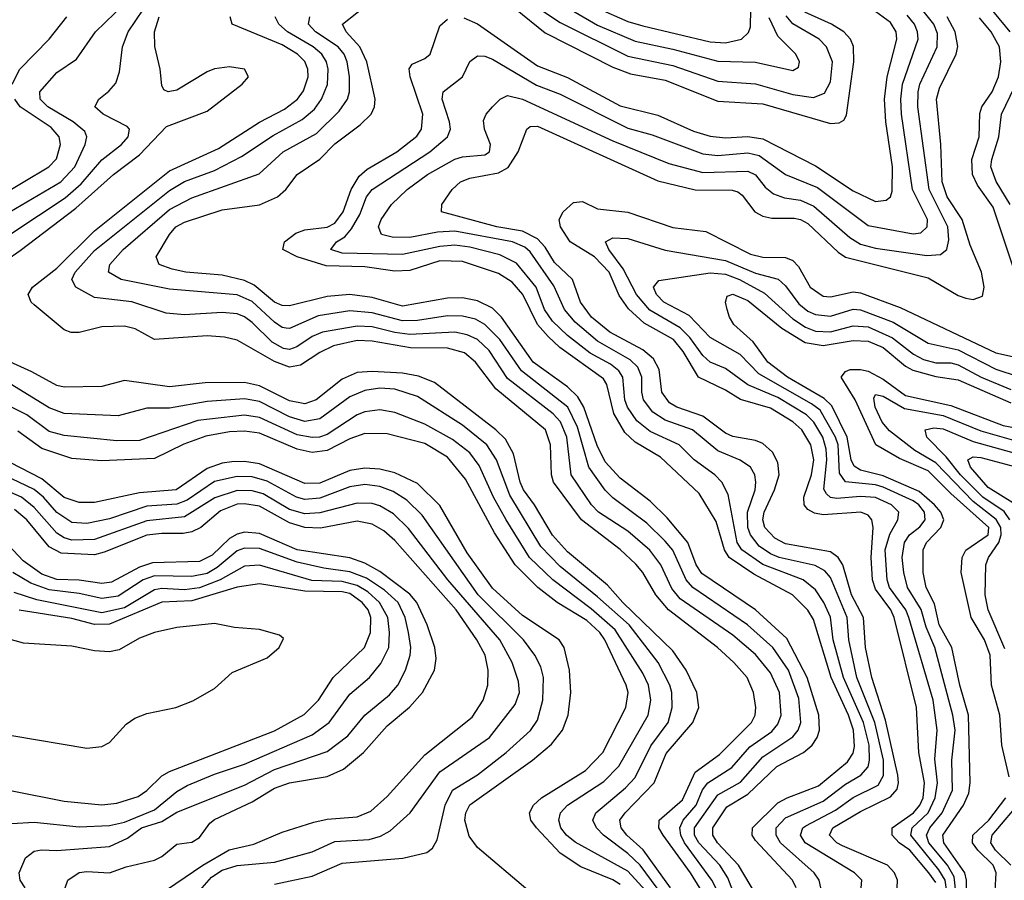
# Model space of a CAD drawing. Header units: inches. Extents: x 990535 to 1117859, y 769386 to 892122.
# Tile 590 of 656: x 1090451 to 1093073, y 815590 to 817882. Entities that reach past the tile are written whole.
import ezdxf

# ---------------------------------------------------------------- set-up
doc = ezdxf.new("R2010")
doc.units = ezdxf.units.IN
doc.header["$MEASUREMENT"] = 0
doc.layers.add('B0891', color=7, linetype='Continuous')

msp = doc.modelspace()

# ---------------------------------------------------------------- linework, layer by layer
at = {"layer": 'B0891', "color": 5}
for points, elevation in [([(1093088.6, 817850), (1092962.7, 818002.7)], 3360), ([(1092412.7, 815550), (1092364.9, 815630), (1092309.4, 815690), (1092297, 815710), (1092296.4, 815730), (1092334.1, 815785.9), (1092390, 815819.5), (1092467.2, 815892.8), (1092538.2, 815930), (1092561.5, 815950), (1092574.6, 815970), (1092580.9, 815990), (1092579.2, 816030), (1092547.7, 816130), (1092494, 816234), (1092409.9, 816310), (1092267.5, 816407.5), (1092252.6, 816430), (1092230, 816490), (1092175.3, 816555.3), (1092130, 816599.8), (1092050, 816661), (1092010, 816704.9), (1091988.4, 816748.4), (1091953.4, 816850), (1091937.6, 816877.6), (1091910, 816904.2), (1091818.6, 816970), (1091734.1, 817090), (1091710, 817113.9), (1091670, 817133.7), (1091630, 817141.3), (1091590, 817140), (1091470, 817118.9), (1091390, 817142), (1091330, 817150.5), (1091270, 817144.7), (1091170, 817119.6), (1091150, 817120.4), (1091130, 817130), (1091075.4, 817175.4), (1091050, 817187.6), (1090990, 817201.8), (1090893.3, 817210), (1090857.4, 817217.4), (1090822.2, 817230), (1090814.9, 817250), (1090850, 817310.1), (1090867.4, 817330), (1090890, 817342.9), (1090990, 817375.2), (1091090, 817388.6), (1091137.4, 817410), (1091159.6, 817430), (1091190.3, 817469.7), (1091250, 817510.9), (1091290, 817551.5), (1091357.9, 817602.1), (1091386.7, 817630), (1091396.1, 817650), (1091397.6, 817670), (1091375.3, 817770), (1091357.2, 817810), (1091320.4, 817850), (1091311.1, 817870), (1091387.3, 817930)], 3520), ([(1091881.7, 817930), (1091990, 817867.5), (1092090, 817824.5), (1092190, 817803.7), (1092310, 817771.1), (1092410, 817768.5), (1092510, 817746.6), (1092524.8, 817755.2), (1092527.3, 817770), (1092517.4, 817790), (1092470, 817837.8), (1092446.5, 817886.5)], 3560), ([(1090410, 817361), (1090560.9, 817450), (1090598.3, 817490), (1090625.9, 817550), (1090629.9, 817570), (1090624.3, 817584.3), (1090593.5, 817610), (1090525.9, 817650), (1090505.7, 817670), (1090504.7, 817690), (1090550, 817741.1), (1090602.7, 817777.3), (1090653.4, 817850), (1090730, 817924.2)], 3660), ([(1090430, 817313.8), (1090572.1, 817407.9), (1090615.3, 817444.7), (1090670, 817509), (1090722.1, 817550), (1090740.1, 817570), (1090743.8, 817590), (1090737.4, 817597.4), (1090673.8, 817630), (1090651.5, 817650), (1090661.6, 817670), (1090688.7, 817691.3), (1090707.1, 817712.9), (1090717.3, 817742.7), (1090725, 817810), (1090739.7, 817850), (1090780.9, 817910)], 3640), ([(1092691.8, 815570), (1092693.1, 815590), (1092674, 815610), (1092542.9, 815690), (1092530.3, 815710), (1092536.7, 815730), (1092544.6, 815735.4), (1092623, 815777), (1092670, 815810.5), (1092736.4, 815843.6), (1092751, 815869), (1092750.7, 815910), (1092727.9, 816010), (1092679.7, 816130), (1092658.6, 816230), (1092654.4, 816290), (1092610, 816396.1), (1092594.5, 816414.5), (1092568.8, 816428.8), (1092473.6, 816450), (1092450, 816459.1), (1092420.2, 816480.2), (1092396.6, 816510), (1092389.6, 816530), (1092388.7, 816570), (1092409.6, 816630), (1092411.3, 816650), (1092408.1, 816670), (1092397.1, 816690), (1092369.1, 816709.1), (1092310, 816733.9), (1092242.8, 816790), (1092170, 816815.6), (1092137, 816837), (1092112.5, 816870), (1092107.7, 816890), (1092107.2, 816930), (1092096.7, 816956.7), (1092076.3, 816976.3), (1091990, 817025.5), (1091930, 817076), (1091901.4, 817110), (1091873.2, 817173.2), (1091810, 817263.7), (1091795.8, 817275.9), (1091763.2, 817290), (1091610, 817319.1), (1091563.9, 817316.1), (1091490, 817302.1), (1091442.6, 817302.6), (1091414.4, 817310), (1091406.7, 817330), (1091413.3, 817350), (1091441.6, 817390), (1091482.8, 817430), (1091536.7, 817470), (1091610, 817510.9), (1091630, 817516.9), (1091690, 817521.7), (1091701.9, 817530), (1091704.4, 817550), (1091688.6, 817590), (1091686.4, 817613.6), (1091693, 817630), (1091710.4, 817649.6), (1091730.8, 817670), (1091750, 817679.9), (1091789.9, 817670.1), (1092030, 817559.5), (1092179.2, 817499.2), (1092270, 817474.9), (1092390, 817478.8), (1092410, 817468.4), (1092436, 817436), (1092458.2, 817418.2), (1092487.9, 817407.9), (1092530, 817401.4), (1092565.5, 817385.6), (1092661.7, 817301.7), (1092690, 817284.2), (1092730, 817273.6), (1092866.2, 817253.8), (1092903.2, 817256.8), (1092919.3, 817270), (1092924.7, 817295.3), (1092922.1, 817330), (1092872.9, 817430), (1092842.8, 817650), (1092843.3, 817690), (1092848.2, 817710), (1092893.6, 817810), (1092894.4, 817845.6), (1092885.2, 817870), (1092852.9, 817910)], 3440), ([(1091633.3, 817886.7), (1091670, 817871.3), (1091830, 817759.4), (1091910, 817727.6), (1092050, 817652.4), (1092150, 817628.1), (1092245.5, 817585.5), (1092290, 817571.6), (1092330, 817567.2), (1092390, 817570.7), (1092430, 817564.8), (1092570, 817493.1), (1092670, 817426.1), (1092730, 817398), (1092758.5, 817401.5), (1092769.9, 817410.1), (1092774.3, 817425.7), (1092775, 817490), (1092757.1, 817610), (1092753.9, 817670), (1092760.9, 817730), (1092786.2, 817830), (1092784.4, 817850), (1092770, 817874.2), (1092721.1, 817910)], 3480), ([(1091771.2, 817911.2), (1091850, 817847.1), (1092030, 817755.6), (1092077.4, 817737.4), (1092170, 817721.3), (1092310, 817665.3), (1092430, 817657.7), (1092610, 817605.4), (1092633.1, 817606.9), (1092645.2, 817614.8), (1092652.6, 817627.4), (1092672.2, 817770), (1092670.9, 817810.9), (1092663, 817830), (1092645.1, 817850), (1092612.8, 817870), (1092542, 817902)], 3520), ([(1091830, 817914.8), (1091890, 817874.1), (1092070, 817785), (1092190, 817759.8), (1092310, 817717.9), (1092410, 817710.9), (1092510, 817683.2), (1092564.9, 817675.1), (1092593.7, 817686.3), (1092610, 817716.5), (1092615.2, 817770), (1092599.7, 817810), (1092580.1, 817830), (1092510, 817870.9), (1092492, 817892)], 3540), ([(1091990, 817912.6), (1092070, 817877.5), (1092110, 817865.4), (1092290, 817823.4), (1092330, 817820.7), (1092373.3, 817830), (1092391.8, 817848.2), (1092396.7, 817863.3), (1092397.6, 817910)], 3580), ([(1090299.2, 817160.9), (1090452.5, 817267.5), (1090600.4, 817379.6), (1090701.4, 817470), (1090770, 817522.4), (1090842.4, 817597.6), (1090950, 817638.4), (1091043.2, 817710), (1091060.7, 817730), (1091049.9, 817749.9), (1091010, 817756.2), (1090970, 817751.2), (1090950, 817743.4), (1090870, 817694.6), (1090846.6, 817690), (1090835.4, 817695.4), (1090830, 817706.6), (1090825.4, 817750), (1090811, 817811), (1090809.9, 817850), (1090822.7, 817890)], 3620), ([(1090431.2, 817710), (1090451.7, 817750), (1090529.4, 817830), (1090576.9, 817890)], 3680), ([(1092326, 815466), (1092237.3, 815610), (1092164.1, 815710), (1092152.9, 815730), (1092153.4, 815746.6), (1092153.7, 815750), (1092215.9, 815804.1), (1092250, 815878.2), (1092314.6, 815925.4), (1092399.4, 816010), (1092409.3, 816030), (1092411.3, 816050), (1092405.2, 816090), (1092387.9, 816130), (1092352.9, 816170), (1092309.1, 816210), (1092179, 816310), (1092144.5, 816350), (1092110.6, 816410), (1092091.9, 816431.9), (1092050, 816471.2), (1091947.2, 816550), (1091872.9, 816650), (1091867.4, 816670), (1091864.1, 816750), (1091851.1, 816790), (1091718.8, 816898.8), (1091664.8, 816970), (1091635.1, 816995.1), (1091590, 817007.6), (1091491.5, 817008.5), (1091390, 817026.1), (1091350, 817027.6), (1091286.8, 817013.2), (1091250, 816995.9), (1091198.5, 816961.5), (1091170, 816956.5), (1091130, 816971.9), (1091030, 817028.4), (1090996.8, 817036.8), (1090950, 817039.8), (1090810.6, 817030.6), (1090759.1, 817059.1), (1090730, 817066), (1090670, 817063.7), (1090610, 817049.1), (1090588.6, 817048.6), (1090570, 817055.9), (1090490, 817122.5), (1090481.7, 817130), (1090473.5, 817150), (1090485.7, 817170), (1090550, 817220.2), (1090650, 817319.8), (1090850, 817479.4), (1090980.7, 817539.3), (1091090, 817609.2), (1091156.6, 817643.4), (1091190.9, 817670), (1091207.2, 817692.8), (1091219, 817730), (1091218.8, 817750), (1091210.3, 817770.3), (1091190.6, 817790), (1091150, 817814.8), (1091017.1, 817870), (1091011.3, 817890)], 3580), ([(1092384.2, 815410), (1092294.4, 815590), (1092221.1, 815690), (1092211.3, 815710), (1092208.6, 815730), (1092217.4, 815750), (1092252.7, 815790), (1092269.3, 815830.7), (1092283, 815850), (1092347.6, 815890), (1092394.9, 815945.1), (1092453.7, 815986.3), (1092470, 816005.7), (1092479, 816030), (1092474.1, 816090), (1092450, 816142.8), (1092410, 816191), (1092350, 816243.2), (1092210, 816339.5), (1092187.2, 816367.2), (1092157.9, 816430), (1092128.8, 816468.8), (1092070, 816519.8), (1091992, 816570), (1091973.6, 816590), (1091919.1, 816670), (1091907.8, 816770), (1091890.9, 816810.9), (1091871.9, 816831.9), (1091750, 816926.8), (1091700.8, 817000.8), (1091669.9, 817030), (1091642.9, 817042.9), (1091610, 817049.7), (1091490, 817043.7), (1091450, 817048.6), (1091390, 817064), (1091350, 817066), (1091257.4, 817050), (1091230, 817038.7), (1091189.4, 817010.6), (1091170, 817004), (1091153.7, 817006.3), (1091123.5, 817023.5), (1091070, 817075.7), (1091050, 817090.5), (1091030, 817098.3), (1090990, 817102.5), (1090890, 817096.3), (1090840.8, 817100.8), (1090750, 817130.9), (1090650, 817141.8), (1090600.6, 817170), (1090589.9, 817190), (1090599.1, 817210), (1090650, 817266.9), (1090850, 817427.2), (1090890, 817450.8), (1090970, 817480.1), (1091042, 817518), (1091126.3, 817573.7), (1091203.7, 817616.3), (1091236.2, 817643.8), (1091255.1, 817670), (1091270.4, 817709.6), (1091272.9, 817750), (1091267.7, 817770), (1091255.7, 817790), (1091232.6, 817810), (1091163.9, 817850), (1091141.6, 817870), (1091131.8, 817890)], 3560), ([(1092370, 815508.6), (1092337, 815597), (1092315, 815630), (1092259.6, 815690), (1092247.8, 815710), (1092248, 815730), (1092310, 815817.8), (1092370, 815851.7), (1092430, 815918.8), (1092510, 815971.7), (1092523.7, 815990), (1092530.7, 816010), (1092525.9, 816074.1), (1092498.4, 816150), (1092456.6, 816210), (1092389.2, 816270), (1092243.2, 816370), (1092225.9, 816390), (1092190, 816469), (1092170, 816493.5), (1092121.1, 816541.1), (1092030, 816608.2), (1092010, 816628.7), (1091966.1, 816690), (1091936.5, 816796.5), (1091910.4, 816850), (1091787, 816947), (1091730, 817030.3), (1091690, 817070.5), (1091664.4, 817084.4), (1091630, 817092.7), (1091590, 817093.3), (1091510, 817081), (1091470, 817080), (1091390, 817101.1), (1091330, 817106.6), (1091246.3, 817093.7), (1091170, 817059.5), (1091160.7, 817060.7), (1091150, 817062.2), (1091130, 817076.5), (1091070, 817131.7), (1091030, 817149.2), (1090850, 817164.5), (1090721.8, 817190), (1090688.1, 817210), (1090691.6, 817230), (1090726.4, 817270), (1090850, 817376.4), (1090910, 817407.9), (1091088.6, 817471.4), (1091152.3, 817530), (1091241.3, 817578.7), (1091301.9, 817638.1), (1091324, 817670), (1091329.6, 817690), (1091329.7, 817730), (1091322.9, 817770), (1091315, 817790), (1091299.3, 817810), (1091239.1, 817850), (1091220.1, 817870), (1091224.1, 817890)], 3540), ([(1092518.7, 815570), (1092508.6, 815590), (1092410, 815695.6), (1092401, 815710), (1092402.7, 815730), (1092470, 815796.2), (1092494.9, 815810), (1092578.4, 815841.6), (1092654.8, 815905.2), (1092670, 815928.4), (1092674, 815946), (1092671.5, 815990), (1092657.7, 816030), (1092611.7, 816130), (1092564.5, 816284.5), (1092549.8, 816309.8), (1092509.1, 816350), (1092405.6, 816405.6), (1092340.2, 816450), (1092327.4, 816470), (1092305.3, 816545.3), (1092259.9, 816619.9), (1092156.9, 816716.9), (1092090, 816756.5), (1092062.2, 816782.2), (1092033.4, 816833.4), (1092014.2, 816910), (1092005.6, 816925.6), (1091888.9, 817008.9), (1091858.2, 817038.2), (1091829.9, 817070.1), (1091790.5, 817150.5), (1091762.8, 817182.8), (1091725.7, 817205.7), (1091630, 817237.8), (1091570, 817239.6), (1091490, 817213.9), (1091450, 817212.2), (1091370, 817223.7), (1091266.9, 817226.9), (1091189.8, 817250), (1091151.5, 817270), (1091156.7, 817290), (1091186.8, 817313.2), (1091210, 817322.3), (1091270, 817329.4), (1091290, 817340.4), (1091312.4, 817370), (1091333.7, 817430), (1091355.1, 817464.9), (1091376.4, 817483.6), (1091455.3, 817530), (1091508.4, 817571.6), (1091520.6, 817590), (1091524.4, 817630), (1091491.1, 817730), (1091488.5, 817751.5), (1091496.2, 817763.8), (1091530, 817778.8), (1091544, 817790), (1091570, 817865.2), (1091590, 817883.8)], 3480), ([(1092584.5, 815570), (1092579.5, 815590), (1092566.2, 815610), (1092477.1, 815690), (1092465.6, 815710), (1092465.6, 815730), (1092490, 815756.2), (1092590, 815800.8), (1092650, 815846), (1092690.7, 815870), (1092710, 815891.9), (1092714.2, 815910), (1092712.8, 815950), (1092698.1, 816010), (1092644.1, 816130), (1092616.9, 816230), (1092610, 816290.5), (1092592.5, 816330), (1092570, 816363.5), (1092537.1, 816390), (1092430, 816431.1), (1092373.9, 816470), (1092361.8, 816490), (1092337.4, 816617.4), (1092320.9, 816650), (1092302.2, 816670), (1092246.8, 816710), (1092206.6, 816750), (1092130, 816785.4), (1092094.1, 816814.1), (1092069.1, 816850), (1092062.6, 816870), (1092056.9, 816930), (1092046.6, 816946.6), (1092024.5, 816964.5), (1091970, 816994.3), (1091910, 817040.7), (1091870, 817079.4), (1091848.1, 817110), (1091826, 817170), (1091773.7, 817233.7), (1091730, 817256), (1091650, 817276.3), (1091610, 817281.3), (1091570, 817278), (1091470, 817256.4), (1091310, 817260.5), (1091279.8, 817270), (1091295, 817290), (1091316.6, 817303.4), (1091335, 817325), (1091356.8, 817363.2), (1091374.4, 817410), (1091390, 817430.1), (1091542.8, 817530), (1091589.9, 817570), (1091597.9, 817590), (1091595.9, 817610), (1091576, 817670), (1091579, 817690), (1091630, 817729.4), (1091650, 817770.2), (1091670, 817786.1), (1091690, 817785.1), (1091710, 817777.1), (1091827.2, 817707.2), (1091890, 817684), (1092070, 817593.5), (1092135.5, 817575.5), (1092270, 817524.7), (1092310, 817520), (1092390, 817527.2), (1092420.2, 817520.2), (1092490, 817469.4), (1092574.9, 817434.9), (1092710, 817334.1), (1092830, 817311.8), (1092850, 817314.2), (1092867.6, 817330), (1092868.6, 817350), (1092828.2, 817430), (1092799.1, 817630), (1092797.3, 817670), (1092801.6, 817710), (1092843.3, 817830), (1092841.8, 817850), (1092833.7, 817870), (1092814.1, 817894.1)], 3460), ([(1092787.1, 815570), (1092788.7, 815590), (1092779.9, 815610), (1092761.4, 815630), (1092641.9, 815681.9), (1092626.7, 815690), (1092607.7, 815710), (1092616.3, 815730), (1092690, 815773.1), (1092770, 815812.6), (1092787.6, 815832.4), (1092791.3, 815850), (1092789.1, 815870), (1092756.8, 816016.8), (1092720, 816130), (1092703.4, 816210), (1092698, 816290), (1092665.8, 816350), (1092642.9, 816430), (1092630, 816449.9), (1092610, 816464.4), (1092490, 816486), (1092461.6, 816501.6), (1092435.1, 816530), (1092429.7, 816550), (1092433.4, 816570), (1092460.9, 816630), (1092472.9, 816670), (1092470, 816703.1), (1092455.8, 816730), (1092430, 816753.2), (1092410, 816761.2), (1092350, 816771.7), (1092330, 816781.1), (1092270, 816825.9), (1092201, 816850), (1092181.7, 816861.7), (1092161.3, 816890), (1092153.9, 816950), (1092138.4, 816978.4), (1092110, 817003), (1092022.3, 817050), (1091973.7, 817090), (1091944.4, 817130), (1091922.6, 817190), (1091875.1, 817235.2), (1091850, 817276.4), (1091830, 817298.6), (1091790, 817318.8), (1091722, 817330), (1091574.7, 817370), (1091574.8, 817390), (1091602.9, 817430), (1091624.6, 817450), (1091650, 817459.7), (1091726.3, 817473.7), (1091751.6, 817488.4), (1091778.2, 817530), (1091801.9, 817590), (1091810, 817597.9), (1091830, 817598.4), (1092150, 817452.5), (1092250, 817428.8), (1092348.4, 817428.4), (1092363.6, 817423.6), (1092374.9, 817414.9), (1092408.8, 817370), (1092430, 817358.4), (1092453.8, 817353.8), (1092513.1, 817353.1), (1092530, 817350.3), (1092550, 817339.6), (1092630, 817262.9), (1092650, 817249.3), (1092870, 817194.1), (1092950, 817147.6), (1092970, 817140.4), (1092990, 817136.9), (1093014.7, 817145.3), (1093019.4, 817170), (1093012.3, 817210), (1092981.5, 817281.5), (1092960.9, 817350), (1092920.8, 817410), (1092907.5, 817450), (1092904, 817550), (1092892.1, 817670), (1092900.3, 817699.7), (1092944.8, 817790), (1092949.1, 817810.9), (1092941.5, 817850), (1092920.2, 817890)], 3420), ([(1093100.6, 817210), (1093042.6, 817382.6), (1093001, 817441), (1092987.6, 817470), (1092986, 817510), (1093005.4, 817570), (1093007.7, 817632.3), (1093012.7, 817650), (1093040.4, 817690), (1093057.2, 817730), (1093063.8, 817770), (1093060.1, 817810), (1093038.1, 817850), (1093007, 817887)], 3380), ([(1093088.4, 817390), (1093050.8, 817450.8), (1093037, 817490), (1093039.2, 817510), (1093058.2, 817570), (1093065.5, 817630), (1093123.1, 817750)], 3360), ([(1090391.4, 817408.6), (1090528.7, 817490), (1090548.9, 817511.1), (1090559.9, 817550), (1090556, 817570), (1090534.9, 817594.9), (1090452.4, 817650), (1090438.2, 817670)], 3680), ([(1092890, 815583.9), (1092871.8, 815610), (1092821.3, 815670), (1092793, 815690), (1092774.1, 815710), (1092773.9, 815730), (1092830.5, 815769.5), (1092847.5, 815790), (1092856.3, 815810), (1092860.5, 815850), (1092844.8, 815930), (1092838.9, 816050), (1092779.7, 816290), (1092770.2, 816310), (1092730, 816365.4), (1092721.8, 816390), (1092717.9, 816450), (1092723.5, 816530), (1092720.1, 816550), (1092710, 816562.1), (1092690.4, 816570.4), (1092590, 816563), (1092567.6, 816567.6), (1092550, 816577.3), (1092540.1, 816590), (1092539.2, 816610), (1092559.7, 816670), (1092565.6, 816710), (1092557.7, 816750), (1092533.8, 816790), (1092510, 816810.6), (1092450, 816847.3), (1092370.7, 816870.7), (1092330, 816895.7), (1092258.4, 816930), (1092218.1, 816998.1), (1092192, 817030), (1092114.1, 817074.1), (1092072, 817112), (1092047.5, 817147.5), (1092020.8, 817210), (1091981.8, 817250), (1091916.9, 817290), (1091891.2, 817330), (1091887.9, 817350), (1091898.5, 817370), (1091925.3, 817394.7), (1091950, 817397.5), (1091990, 817378.4), (1092070, 817369), (1092190, 817328.2), (1092277.7, 817317.7), (1092397.1, 817257.1), (1092430, 817249.3), (1092490, 817249.1), (1092510, 817241), (1092524.4, 817224.4), (1092555.7, 817170), (1092590, 817145.8), (1092610, 817143.7), (1092670, 817157.1), (1092690, 817154.4), (1092795.5, 817115.5), (1093050, 816994.5), (1093150, 816972.7)], 3380), ([(1092933, 815467), (1092915.5, 815590), (1092898, 815618), (1092823.8, 815710), (1092827.2, 815730), (1092870.3, 815769.7), (1092888.3, 815810), (1092895.1, 815850), (1092887.8, 815912.2), (1092894.3, 815990), (1092883.6, 816070), (1092818.4, 816290), (1092810.2, 816310.2), (1092766.9, 816370), (1092760.6, 816390), (1092755.9, 816470), (1092768, 816512), (1092788.9, 816550), (1092792.1, 816570), (1092771.9, 816590), (1092730, 816609.7), (1092690, 816612.3), (1092627, 816607), (1092609.6, 816609.6), (1092598.9, 816618.9), (1092591.9, 816631.9), (1092600.6, 816710), (1092598.6, 816738.6), (1092589.2, 816770), (1092565.8, 816810), (1092546.4, 816830), (1092470, 816876), (1092390, 816909.7), (1092330, 816953), (1092290, 816970.2), (1092270, 816987.9), (1092235.3, 817035.3), (1092210, 817061.1), (1092128.7, 817108.7), (1092093.6, 817150), (1092058.1, 817218.1), (1092020.1, 817270), (1092011.3, 817290), (1092030, 817301), (1092070, 817298.9), (1092170, 817268.3), (1092330, 817241.1), (1092410, 817207), (1092470.9, 817190.9), (1092490, 817172.9), (1092525.3, 817125.3), (1092550, 817105.7), (1092570, 817096.5), (1092610, 817092), (1092670, 817111), (1092690, 817109.4), (1092776.4, 817076.4), (1092870, 817020.8), (1092950, 817002.4), (1093050, 816951.7), (1093110, 816931.9)], 3360), ([(1092949.1, 815510), (1092939.1, 815599.1), (1092921.5, 815630), (1092871.3, 815690), (1092865.6, 815710), (1092874.4, 815730), (1092907.6, 815770), (1092935.1, 815830), (1092933.4, 815910), (1092941.6, 815990), (1092935.2, 816030), (1092887.6, 816210), (1092864.6, 816264.6), (1092851.2, 816311.2), (1092814.6, 816370), (1092805.3, 816410), (1092800.7, 816450), (1092807.1, 816490), (1092820.4, 816510), (1092848.2, 816531.8), (1092862.2, 816550), (1092860.4, 816570), (1092845, 816590), (1092830, 816600.4), (1092750, 816637.3), (1092730, 816643.2), (1092650, 816651.5), (1092634.2, 816674.2), (1092630, 816750), (1092623.2, 816770), (1092582, 816842), (1092559.2, 816859.2), (1092419.1, 816939.1), (1092369.5, 816990), (1092290, 817035.6), (1092233.8, 817093.8), (1092166.3, 817130), (1092146.8, 817150), (1092139, 817170), (1092152.9, 817187.1), (1092290, 817207.8), (1092330, 817204.6), (1092367.7, 817190), (1092433.8, 817153.8), (1092510, 817084.9), (1092543, 817063), (1092570, 817052.1), (1092610, 817050.6), (1092670, 817066.8), (1092710, 817063.9), (1092774.8, 817034.8), (1092831.2, 816991.2), (1092857.4, 816977.4), (1092890, 816968.4), (1092930, 816967.8), (1092950, 816962.8), (1093010.9, 816930), (1093090, 816897.4)], 3340), ([(1092972.9, 815530), (1092972.4, 815590), (1092968, 815610), (1092911.5, 815690), (1092909.1, 815710), (1092964, 815790), (1092977.9, 815822.1), (1092982.2, 815850), (1092976.9, 816030), (1092954.1, 816110), (1092932.9, 816210), (1092899, 816270), (1092886.6, 816326.6), (1092864.5, 816370), (1092856.6, 816410), (1092856.4, 816470), (1092865.8, 816490), (1092903.8, 816530), (1092911.8, 816550), (1092903.5, 816570), (1092887.1, 816590), (1092845.8, 816625.8), (1092750, 816667.5), (1092690, 816682.6), (1092673.1, 816693.1), (1092664.8, 816710), (1092654.4, 816770), (1092613.5, 816853.5), (1092592.9, 816872.9), (1092495.6, 816930), (1092442.7, 816970), (1092404.1, 817024.1), (1092353, 817070), (1092340.7, 817090), (1092335.2, 817110), (1092330.8, 817130), (1092334.5, 817145.5), (1092350, 817151.2), (1092390, 817134.2), (1092480.3, 817060.3), (1092542.1, 817022.1), (1092590, 817014.3), (1092670, 817027.2), (1092710, 817026.1), (1092750, 817008.7), (1092810, 816959.4), (1092828.8, 816948.8), (1092890, 816931.8), (1092950, 816923.2), (1093090, 816861.5)], 3320), ([(1092183.8, 815570), (1092111.5, 815671.5), (1092067.6, 815710), (1092052.5, 815730), (1092049.3, 815750), (1092063.2, 815770), (1092140.5, 815850), (1092172.7, 815927.3), (1092243.6, 816010), (1092259.3, 816050), (1092254.1, 816090), (1092225.5, 816150), (1092190, 816201.5), (1092057.4, 816330), (1092016.3, 816376.3), (1091910, 816464.8), (1091870, 816509.2), (1091822.2, 816590), (1091792.6, 816630), (1091784, 816650), (1091766.2, 816726.2), (1091744.7, 816764.7), (1091718.5, 816790), (1091555.9, 816915.9), (1091512.7, 816932.7), (1091470, 816940.7), (1091390, 816945.1), (1091350, 816942.2), (1091310, 816924.9), (1091240.8, 816870), (1091210, 816859.1), (1091170, 816867.2), (1091090, 816906.7), (1091050, 816915.4), (1090945.5, 816914.5), (1090850, 816904.1), (1090730, 816921.5), (1090670, 816905.3), (1090570, 816903), (1090550, 816907.7), (1090483.8, 816943.8), (1090305, 817025)], 3620), ([(1093085.3, 815865.3), (1093066.4, 815950), (1093060.7, 816030), (1093038.4, 816110), (1093034.6, 816190), (1093019.7, 816230), (1092984.1, 816290), (1092958.1, 816410), (1092960.1, 816450), (1092970.4, 816469.6), (1093029.9, 816510), (1093031.6, 816530), (1092930, 816620.1), (1092870, 816680.2), (1092793.3, 816713.4), (1092730.7, 816750), (1092676, 816870), (1092638.4, 816930), (1092650, 816944.9), (1092662.7, 816950), (1092690, 816950.6), (1092710, 816945.8), (1092750, 816924.6), (1092810, 816881.2), (1092930, 816854.2), (1093070, 816800.9), (1093270, 816762.7)], 3280), ([(1092148.7, 815568.7), (1092103.6, 815630), (1092070, 815661.8), (1092005.9, 815710), (1091986.6, 815730), (1091977, 815750), (1091985.6, 815770), (1092064.1, 815835.9), (1092090, 815863.8), (1092131.5, 815948.5), (1092177.3, 816010), (1092188.8, 816050), (1092187.5, 816090), (1092182.2, 816110), (1092150.9, 816170), (1092074.3, 816270), (1091990, 816345.3), (1091890, 816425.7), (1091839.1, 816479.1), (1091756, 816616), (1091721, 816710), (1091695.3, 816750), (1091630, 816802.2), (1091510, 816878.1), (1091450, 816897.8), (1091410, 816900.3), (1091370, 816894.7), (1091330, 816877.2), (1091250, 816819.1), (1091210, 816811.8), (1091170, 816823.9), (1091090, 816865.3), (1091050, 816871.9), (1090950, 816864.9), (1090850, 816847.6), (1090790, 816847), (1090713.2, 816826.8), (1090570, 816832.8), (1090530, 816848.7), (1090430, 816909.9)], 3640), ([(1093073.7, 816206.3), (1093029.7, 816310), (1093022, 816350), (1093023.7, 816430), (1093030.3, 816450), (1093058.1, 816490), (1093064, 816510), (1093063, 816530), (1093051.3, 816551.2), (1092990, 816598.7), (1092890, 816701.8), (1092834.4, 816734.4), (1092767.2, 816787.2), (1092747.7, 816810), (1092729.2, 816850), (1092725.6, 816874.4), (1092730, 816883.6), (1092750, 816879.2), (1092806.7, 816846.7), (1092910, 816827.5), (1093010, 816787), (1093110, 816758.2)], 3260), ([(1092184, 815490), (1092070, 815614.6), (1091930, 815691.7), (1091907, 815710), (1091891.9, 815730), (1091886.3, 815750), (1091890.9, 815770), (1091909.9, 815790), (1092006.4, 815853.6), (1092046.1, 815893.9), (1092124.5, 816030), (1092131.3, 816070), (1092125.4, 816110), (1092110, 816141.5), (1092036.8, 816256.8), (1091973.1, 816313.1), (1091870.5, 816390), (1091808.9, 816450), (1091746, 816550), (1091712.7, 816610), (1091674.4, 816694.4), (1091650, 816728.8), (1091604, 816764), (1091530, 816804.4), (1091450, 816835.8), (1091410, 816842.8), (1091370, 816837.6), (1091350, 816829.4), (1091270, 816776.9), (1091249.6, 816770.4), (1091230, 816769), (1091190, 816776.1), (1091090, 816822.5), (1091050, 816828.5), (1090925.5, 816814.5), (1090770, 816761.2), (1090710, 816760.2), (1090570, 816774.5), (1090530, 816785.7), (1090469.9, 816830), (1090416.6, 816856.6)], 3660), ([(1092050, 815578.9), (1092030, 815591.4), (1091945.5, 815625.5), (1091890, 815662.3), (1091826.8, 815730), (1091811.9, 815750), (1091808.2, 815770), (1091818.9, 815790), (1091840.1, 815810), (1091957.5, 815882.5), (1092003.4, 815930), (1092064.8, 816050), (1092070.9, 816090), (1092066.3, 816110), (1092009.2, 816230), (1091995.7, 816250), (1091961.6, 816281.6), (1091881.9, 816330), (1091830.9, 816370), (1091770.5, 816430), (1091715.8, 816515.8), (1091638.3, 816658.3), (1091590, 816717.3), (1091530, 816753.1), (1091430, 816779), (1091370, 816779.9), (1091330, 816765.6), (1091270, 816734.7), (1091230, 816729.6), (1091190, 816738.1), (1091090, 816780.8), (1091050, 816786.5), (1091010, 816784.6), (1090946.8, 816773.2), (1090888.5, 816751.5), (1090810, 816713), (1090670, 816707), (1090590, 816713.2), (1090510, 816739.8), (1090446.3, 816786.3)], 3680), ([(1093087.7, 816550), (1093072.6, 816572.6), (1093015.2, 816610), (1092955.8, 816670), (1092917.6, 816717.6), (1092866.7, 816770), (1092861.8, 816790), (1092885.1, 816794.9), (1092910, 816792.4), (1092990, 816758.7), (1093130, 816719.8)], 3240), ([(1091804.2, 815564.2), (1091670, 815677.1), (1091647.5, 815707.5), (1091636.6, 815750), (1091639.1, 815770), (1091650, 815791), (1091816.4, 815910), (1091867.3, 815952.7), (1091896.5, 815990), (1091911.7, 816030), (1091919, 816090), (1091915.4, 816150), (1091901, 816210), (1091887.5, 816230), (1091790, 816294.9), (1091710, 816368.3), (1091642.3, 816462.3), (1091570, 816588), (1091510, 816646.6), (1091450, 816675.6), (1091410, 816685), (1091370, 816687.8), (1091330, 816681), (1091250, 816647.6), (1091210, 816646.5), (1091090, 816698.8), (1091050, 816705), (1091015.7, 816704.3), (1090990, 816701.1), (1090950, 816686.8), (1090867.8, 816630), (1090770, 816621.7), (1090650, 816596.2), (1090610, 816596.1), (1090570, 816609.9), (1090510, 816659.3), (1090370, 816731.3)], 3720), ([(1091130, 815579.4), (1091230, 815601.1), (1091310, 815635.7), (1091471.1, 815648.9), (1091535.5, 815664.5), (1091550, 815675.8), (1091562.5, 815697.4), (1091584.1, 815790), (1091603.5, 815830), (1091670, 815870.8), (1091746.8, 815930), (1091811.4, 815988.6), (1091830, 816016.5), (1091844, 816070), (1091845.9, 816130), (1091838.3, 816158.3), (1091823, 816190), (1091792.9, 816230), (1091672, 816350), (1091522.4, 816562.4), (1091482.2, 816602.2), (1091445.5, 816625.5), (1091410, 816638.7), (1091370, 816644.3), (1091330, 816637.7), (1091250, 816607.3), (1091210, 816604.5), (1091188.6, 816610), (1091110, 816653.4), (1091070, 816664.4), (1091030, 816665.8), (1090970, 816652.4), (1090897.4, 816602.6), (1090870, 816591.4), (1090790, 816586.3), (1090690, 816552.9), (1090630, 816540.2), (1090590, 816543), (1090550, 816569.4), (1090514.8, 816610), (1090490, 816630.8), (1090350, 816697.6)], 3740), ([(1093095.2, 816595.2), (1093030, 816636.2), (1092982.7, 816690), (1092975.4, 816710), (1092990, 816717.7), (1093010, 816715.8), (1093130, 816684.2)], 3220), ([(1090924.4, 815555.6), (1090961.6, 815598.4), (1090990, 815616.6), (1091030, 815629.2), (1091130, 815638.5), (1091230, 815665.8), (1091290, 815693.3), (1091381.4, 815698.6), (1091412, 815708), (1091437.8, 815722.2), (1091490.5, 815769.5), (1091570, 815879.1), (1091701.7, 815970), (1091770, 816058.5), (1091781.7, 816090), (1091779.1, 816119.1), (1091762.3, 816170), (1091729.9, 816230), (1091590.7, 816390), (1091486.6, 816526.6), (1091446.2, 816566.2), (1091410, 816587.7), (1091390, 816593.7), (1091350, 816594.5), (1091250, 816568.5), (1091210, 816565.9), (1091170, 816577.3), (1091099.5, 816619.5), (1091070, 816627), (1091030, 816628.1), (1090971.2, 816608.8), (1090890, 816558.4), (1090790, 816547.6), (1090650, 816497.7), (1090590, 816496), (1090570, 816501.7), (1090550, 816514.2), (1090490, 816583), (1090455.7, 816610), (1090312.8, 816672.8)], 3760), ([(1090819.7, 815550), (1090938.8, 815630), (1091009, 815671), (1091074.2, 815685.9), (1091150, 815718.3), (1091234.8, 815745.2), (1091270, 815753), (1091350, 815758.9), (1091386.1, 815773.9), (1091430, 815813.1), (1091530, 815924.4), (1091655.6, 816024.4), (1091685.3, 816070), (1091698, 816110), (1091698.8, 816150), (1091690.6, 816190), (1091668.7, 816230), (1091613.3, 816310), (1091450, 816494.8), (1091420.5, 816520.5), (1091390, 816538.4), (1091350, 816546.5), (1091252, 816528), (1091210, 816529.4), (1091170, 816541.6), (1091090, 816586), (1091050, 816592.8), (1091030, 816591.4), (1090985.7, 816574.3), (1090933.1, 816530), (1090910, 816518.5), (1090886.6, 816513.4), (1090830, 816513.9), (1090790, 816509), (1090676.5, 816463.5), (1090650, 816457.2), (1090561.4, 816461.4), (1090530, 816478.5), (1090470.2, 816550.2), (1090437.8, 816577.8)], 3780), ([(1090572.7, 815570), (1090579.2, 815590), (1090610, 815611.2), (1090630, 815613.9), (1090690, 815610.1), (1090734.5, 815625.5), (1090810, 815643.4), (1090830, 815653.8), (1090870, 815686.4), (1090910, 815691.3), (1090930, 815703.7), (1090957.8, 815742.2), (1090970, 815752.2), (1091070, 815799.2), (1091130, 815835.6), (1091170, 815849.3), (1091270, 815866.5), (1091313.7, 815886.3), (1091366.9, 815930), (1091430, 816001.6), (1091489.1, 816050.9), (1091523.6, 816090), (1091555.9, 816150), (1091559.7, 816180.3), (1091556.5, 816210), (1091536.5, 816270), (1091508.5, 816330), (1091490, 816351.9), (1091410, 816412.6), (1091370, 816434.8), (1091330, 816449), (1091190, 816470), (1091090, 816513.6), (1091050, 816517.5), (1091030, 816512.2), (1091010, 816500.3), (1090963.8, 816456.2), (1090930, 816439.3), (1090804.7, 816435.3), (1090770, 816423.8), (1090695.6, 816384.4), (1090670, 816380.3), (1090610, 816389.4), (1090550, 816391.4), (1090510, 816405.5), (1090460.5, 816440.5), (1090394.5, 816510)], 3820), ([(1090466.1, 815570), (1090452.1, 815590), (1090449.9, 815610.1), (1090466.6, 815650), (1090490, 815667.2), (1090509.2, 815670.8), (1090550, 815669), (1090690, 815680.1), (1090738, 815702), (1090775.9, 815730), (1090830, 815746.7), (1090870, 815771.4), (1091050, 815843.1), (1091130, 815884.8), (1091270, 815932.9), (1091324.9, 815975.1), (1091370, 816030.1), (1091435.7, 816084.3), (1091458.3, 816110), (1091478.7, 816150), (1091490.5, 816189.5), (1091492.4, 816210), (1091486.5, 816250), (1091477.5, 816290), (1091459.2, 816330), (1091422.6, 816362.6), (1091375, 816395), (1091330, 816411.8), (1091260.9, 816420.9), (1091190, 816437.6), (1091090, 816473.6), (1091050, 816475), (1091030, 816467.6), (1090977.3, 816422.7), (1090950, 816407.3), (1090910, 816399.1), (1090810, 816401), (1090779.9, 816390), (1090713.6, 816346.4), (1090670, 816340.5), (1090610, 816354), (1090530, 816363.8), (1090481, 816381), (1090433.3, 816410)], 3840), ([(1090430, 815741.3), (1090490, 815744.6), (1090610, 815732.5), (1090690, 815735.9), (1090730, 815744.9), (1090810, 815777.9), (1090870, 815826.2), (1090897.4, 815842.6), (1090970, 815872.7), (1091050, 815898.9), (1091230, 815977.4), (1091275.3, 816010), (1091330, 816086), (1091382.9, 816130), (1091412.8, 816167.2), (1091433.8, 816210), (1091435.6, 816250), (1091431.1, 816290), (1091409.5, 816330), (1091378.1, 816358.1), (1091350, 816375.4), (1091310, 816386.1), (1091228.7, 816388.7), (1091090, 816429.7), (1091050, 816426.9), (1090985.4, 816390), (1090930, 816368.5), (1090890, 816363.6), (1090830, 816367.4), (1090810, 816364), (1090730, 816315.8), (1090670, 816302.6), (1090497.3, 816337.3), (1090436.4, 816356.4)], 3860), ([(1090431.5, 815828.5), (1090570, 815800.9), (1090670, 815790.7), (1090710, 815795.3), (1090766.4, 815813.6), (1090790, 815829), (1090830, 815868.5), (1090850, 815880.1), (1091130, 815988), (1091208.8, 816031.2), (1091246.7, 816070), (1091286.1, 816130), (1091369.6, 816210), (1091385.3, 816250), (1091385.8, 816290), (1091378.7, 816310), (1091363.4, 816330), (1091330, 816353.4), (1091310, 816357.9), (1091210, 816359.8), (1091090, 816379.8), (1091030, 816371), (1090910, 816334.6), (1090830, 816330.9), (1090690, 816272.4), (1090650, 816271.3), (1090590, 816287.2), (1090450, 816309.2)], 3880), ([(1090430, 815975.5), (1090630, 815941.8), (1090670, 815946.3), (1090690, 815956.9), (1090734.5, 816005.5), (1090758, 816022), (1090790, 816033.9), (1090866.6, 816050), (1090911.8, 816068.2), (1090970, 816101.1), (1091016.8, 816143.2), (1091110, 816182.1), (1091142, 816210), (1091153.7, 816233.7), (1091142.6, 816242.6), (1091090, 816258.1), (1091023.2, 816263.2), (1090970, 816273.6), (1090870, 816263.5), (1090810, 816250), (1090770, 816234.9), (1090715.9, 816204.1), (1090690, 816198.9), (1090650, 816201), (1090590, 816213.3), (1090461.2, 816221.2), (1090273.5, 816273.5)], 3920), ([(1093078.8, 815310), (1093070.8, 815390), (1093056.5, 815450), (1093046.5, 815530), (1093051.2, 815610), (1093042.8, 815630), (1093002.1, 815670), (1092987.9, 815690), (1092989.3, 815710), (1093031.2, 815750), (1093076.6, 815810)], 3280), ([(1093090.4, 815630), (1093049, 815670), (1093036.5, 815690), (1093040.6, 815710), (1093124.7, 815810)], 3260)]:
    msp.add_lwpolyline(points, dxfattribs=dict(at, elevation=elevation))

doc.saveas('drawing.dxf')
